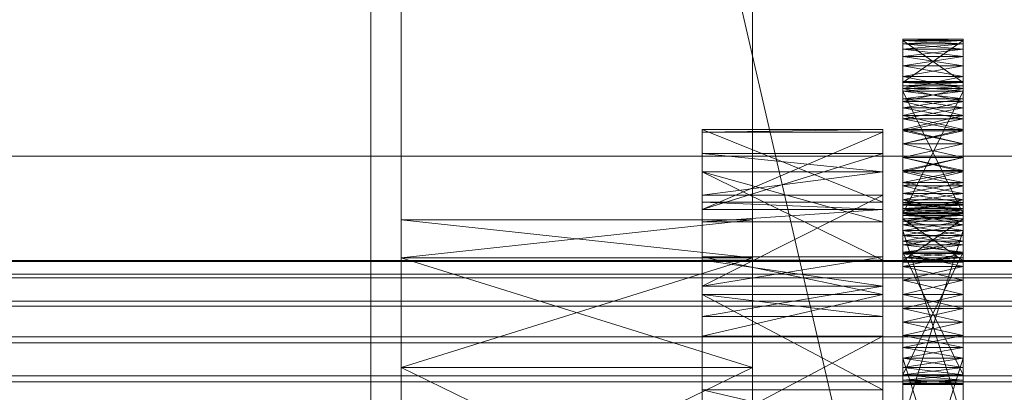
# Model space of a CAD drawing. Header units: millimetres. Extents: x -4738 to 65662, y -68080 to 6847.
# Tile 399 of 656: x 1362 to 1460, y -34294 to -34257. Entities that reach past the tile are written whole.
import ezdxf

# ---------------------------------------------------------------- set-up
doc = ezdxf.new("R2010")
doc.units = ezdxf.units.MM
for name, color, linetype, lineweight in [('COTAS_O', 1, 'Continuous', 0), ('frontal_C03', 7, 'Continuous', 0), ('frontal_secador', 7, 'Continuous', 0)]:
    doc.layers.add(name, color=color, linetype=linetype, lineweight=lineweight)
doc.dimstyles.new('R19_100', dxfattribs={"dimtxt": 250, "dimasz": 150, "dimexe": 150, "dimexo": 80, "dimgap": 100, "dimtad": 1, "dimtih": 1, "dimtoh": 1, "dimdsep": 46, "dimcen": 0.09, "dimadec": 0, "dimazin": 0, "dimtfac": 1, "dimtdec": 4, "dimtofl": 0, "dimtmove": 0, "dimatfit": 3, "dimfxl": 1, "dimtolj": 1, "dimtzin": 0, "dimarcsym": 0})

# ---------------------------------------------------------------- blocks, each defined once
blk = doc.blocks.new('DIM_R31_48')
at = {"layer": 'COTAS_O'}
for p, q in [((-1725, -33700), (-1575, -33655)), ((1725, -33700), (1575, -33655)), ((-1725, -34400), (-1725, -33700)), ((-1725, -33700), (1725, -33700)), ((-1725, -33700), (-1575, -33745)), ((1725, -33700), (1575, -33745)), ((1725, -34400), (1725, -33700))]:
    blk.add_line(p, q, dxfattribs=at)
blk.add_text('3450 O', height=250, dxfattribs=at).set_placement((0, -33600))

msp = doc.modelspace()

# ---------------------------------------------------------------- linework, layer by layer
at = {"layer": 'frontal_C03'}
for p, q in [((1435, -34954.179), (1435, -32259.264)), ((1435, -32263.162), (1435, -34958.077)), ((1435, -35437.51), (1435, -32742.595)), ((1435, -32746.492), (1435, -35441.408)), ((1833.922, -35988), (1415, -34173.45)), ((-1579, -34270.165), (1579, -34270.165)), ((1496, -34280.547), (-1496, -34280.547)), ((1496, -34280.664), (-1496, -34280.664)), ((1496, -34281.93), (-1496, -34281.93)), ((1496, -34282.265), (-1496, -34282.265)), ((1496, -34284.605), (-1496, -34284.605)), ((1496, -34285.106), (-1496, -34285.106)), ((-1496, -34288.163), (1496, -34288.163)), ((1496, -34288.754), (-1496, -34288.754)), ((1496, -34292.063), (-1496, -34292.063)), ((1496, -34292.655), (-1496, -34292.655))]:
    msp.add_line(p, q, dxfattribs=at)
at = {"layer": 'frontal_secador'}
for p, q in [((1400, -36000), (1400, -33000)), ((1397, -35940), (1397, -33075)), ((1400, -36000), (1400, -33075)), ((1400, -34600), (1400, -33075)), ((1400, -35940), (1400, -33075)), ((1400, -34650), (1400, -33075)), ((1400, -36000), (1400, -33250)), ((1450, -34258.5), (1450, -34262.82)), ((1450, -34258.611), (1450, -34258.5)), ((1450, -34258.941), (1450, -34258.5)), ((1450, -34258.5), (1450, -34263.69)), ((1450, -34260.219), (1450, -34258.5)), ((1456, -34258.611), (1450, -34258.5)), ((1456, -34258.5), (1450, -34258.5)), ((1456, -34258.5), (1450, -34258.611)), ((1450, -34262.82), (1450, -34258.611)), ((1450, -34258.611), (1450, -34258.941)), ((1456, -34262.82), (1450, -34258.611)), ((1456, -34258.611), (1450, -34258.611)), ((1456, -34258.611), (1450, -34258.941)), ((1450, -34258.611), (1450, -34259.481)), ((1450, -34263.15), (1450, -34258.611)), ((1450, -34258.611), (1450, -34261.136)), ((1450, -34258.611), (1450, -34266.092)), ((1450, -34266.419), (1450, -34258.611)), ((1450, -34258.611), (1450, -34275.519)), ((1450, -34276.999), (1450, -34258.611)), ((1456, -34258.941), (1450, -34258.611)), ((1456, -34258.611), (1450, -34262.82)), ((1450, -34260.219), (1450, -34258.941)), ((1450, -34258.941), (1450, -34259.481)), ((1456, -34258.941), (1450, -34258.941)), ((1456, -34258.941), (1450, -34259.481)), ((1456, -34259.481), (1450, -34258.941)), ((1456, -34262.82), (1456, -34258.5)), ((1456, -34258.5), (1456, -34258.611)), ((1456, -34258.5), (1456, -34258.941)), ((1456, -34263.69), (1456, -34258.5)), ((1456, -34258.5), (1456, -34260.219)), ((1456, -34258.611), (1456, -34262.82)), ((1456, -34258.941), (1456, -34258.611)), ((1456, -34259.481), (1456, -34258.611)), ((1456, -34258.611), (1456, -34263.15)), ((1456, -34261.136), (1456, -34258.611)), ((1456, -34266.092), (1456, -34258.611)), ((1456, -34258.611), (1456, -34266.419)), ((1456, -34275.519), (1456, -34258.611)), ((1456, -34258.611), (1456, -34276.999)), ((1456, -34258.941), (1456, -34260.219)), ((1456, -34259.481), (1456, -34258.941)), ((1450, -34259.481), (1450, -34260.219)), ((1456, -34259.481), (1450, -34259.481)), ((1456, -34259.481), (1450, -34260.219)), ((1450, -34259.481), (1450, -34261.136)), ((1456, -34260.219), (1450, -34259.481)), ((1456, -34260.219), (1456, -34259.481)), ((1456, -34261.136), (1456, -34259.481)), ((1450, -34262.21), (1450, -34260.219)), ((1450, -34260.219), (1450, -34261.136)), ((1450, -34264.719), (1450, -34260.219)), ((1450, -34260.219), (1450, -34263.69)), ((1450, -34270.281), (1450, -34260.219)), ((1456, -34260.219), (1450, -34260.219)), ((1456, -34260.219), (1450, -34261.136)), ((1456, -34261.136), (1450, -34260.219)), ((1450, -34261.136), (1450, -34262.21)), ((1456, -34261.136), (1450, -34261.136)), ((1456, -34261.136), (1450, -34262.21)), ((1450, -34261.136), (1450, -34263.414)), ((1450, -34261.136), (1450, -34266.092)), ((1456, -34262.21), (1450, -34261.136)), ((1456, -34260.219), (1456, -34262.21)), ((1456, -34261.136), (1456, -34260.219)), ((1456, -34260.219), (1456, -34264.719)), ((1456, -34263.69), (1456, -34260.219)), ((1456, -34260.219), (1456, -34270.281)), ((1456, -34262.21), (1456, -34261.136)), ((1456, -34263.414), (1456, -34261.136)), ((1456, -34266.092), (1456, -34261.136)), ((1450, -34264.719), (1450, -34262.21)), ((1450, -34262.21), (1450, -34263.414)), ((1456, -34262.21), (1450, -34262.21)), ((1456, -34262.21), (1450, -34263.414)), ((1456, -34263.414), (1450, -34262.21)), ((1450, -34262.709), (1450, -34263.15)), ((1450, -34262.82), (1450, -34262.709)), ((1456, -34262.82), (1450, -34262.709)), ((1456, -34262.709), (1450, -34262.709)), ((1456, -34262.709), (1450, -34262.82)), ((1450, -34263.15), (1450, -34262.82)), ((1456, -34263.15), (1450, -34262.82)), ((1456, -34262.82), (1450, -34262.82)), ((1456, -34262.82), (1450, -34263.15)), ((1450, -34262.82), (1450, -34263.69)), ((1450, -34276.643), (1450, -34262.82)), ((1450, -34262.82), (1450, -34267.623)), ((1450, -34281.143), (1450, -34262.82)), ((1450, -34262.82), (1450, -34278.073)), ((1450, -34291.206), (1450, -34262.82)), ((1450, -34263.15), (1450, -34275.906)), ((1450, -34263.69), (1450, -34263.15)), ((1450, -34264.428), (1450, -34263.15)), ((1450, -34263.15), (1450, -34277.561)), ((1450, -34266.419), (1450, -34263.15)), ((1450, -34271.709), (1450, -34263.15)), ((1456, -34263.69), (1450, -34263.15)), ((1456, -34263.15), (1450, -34263.15)), ((1456, -34263.15), (1450, -34263.69)), ((1456, -34262.21), (1456, -34264.719)), ((1456, -34263.414), (1456, -34262.21)), ((1456, -34263.15), (1456, -34262.709)), ((1456, -34262.709), (1456, -34262.82)), ((1456, -34262.82), (1456, -34263.15)), ((1456, -34263.69), (1456, -34262.82)), ((1456, -34262.82), (1456, -34276.643)), ((1456, -34267.623), (1456, -34262.82)), ((1456, -34262.82), (1456, -34281.143)), ((1456, -34278.073), (1456, -34262.82)), ((1456, -34262.82), (1456, -34291.206)), ((1456, -34275.906), (1456, -34263.15)), ((1456, -34263.15), (1456, -34263.69)), ((1456, -34263.15), (1456, -34264.428)), ((1456, -34277.561), (1456, -34263.15)), ((1456, -34263.15), (1456, -34266.419)), ((1456, -34263.15), (1456, -34271.709)), ((1450, -34263.414), (1450, -34264.719)), ((1456, -34263.414), (1450, -34263.414)), ((1456, -34263.414), (1450, -34264.719)), ((1450, -34263.414), (1450, -34266.092)), ((1456, -34264.719), (1450, -34263.414)), ((1450, -34275.906), (1450, -34263.69)), ((1450, -34263.69), (1450, -34264.428)), ((1456, -34275.906), (1450, -34263.69)), ((1456, -34263.69), (1450, -34263.69)), ((1456, -34263.69), (1450, -34264.428)), ((1450, -34263.69), (1450, -34265.345)), ((1450, -34263.69), (1450, -34267.623)), ((1450, -34263.69), (1450, -34273.117)), ((1450, -34263.69), (1450, -34280.598)), ((1450, -34270.281), (1450, -34263.69)), ((1456, -34264.428), (1450, -34263.69)), ((1450, -34276.643), (1450, -34263.69)), ((1456, -34263.69), (1450, -34275.906)), ((1456, -34264.719), (1456, -34263.414)), ((1456, -34266.092), (1456, -34263.414)), ((1456, -34263.69), (1456, -34275.906)), ((1456, -34264.428), (1456, -34263.69)), ((1456, -34265.345), (1456, -34263.69)), ((1456, -34267.623), (1456, -34263.69)), ((1456, -34273.117), (1456, -34263.69)), ((1456, -34280.598), (1456, -34263.69)), ((1456, -34263.69), (1456, -34270.281)), ((1456, -34263.69), (1456, -34276.643)), ((1450, -34266.419), (1450, -34264.428)), ((1450, -34264.428), (1450, -34265.345)), ((1456, -34264.428), (1450, -34264.428)), ((1456, -34264.428), (1450, -34265.345)), ((1456, -34265.345), (1450, -34264.428)), ((1450, -34267.5), (1450, -34264.719)), ((1450, -34264.719), (1450, -34266.092)), ((1450, -34270.281), (1450, -34264.719)), ((1456, -34264.719), (1450, -34264.719)), ((1456, -34264.719), (1450, -34266.092)), ((1456, -34266.092), (1450, -34264.719)), ((1456, -34264.428), (1456, -34266.419)), ((1456, -34265.345), (1456, -34264.428)), ((1456, -34264.719), (1456, -34267.5)), ((1456, -34266.092), (1456, -34264.719)), ((1456, -34264.719), (1456, -34270.281)), ((1450, -34265.345), (1450, -34266.419)), ((1456, -34265.345), (1450, -34265.345)), ((1456, -34265.345), (1450, -34266.419)), ((1450, -34265.345), (1450, -34267.623)), ((1456, -34266.419), (1450, -34265.345)), ((1450, -34266.092), (1450, -34267.5)), ((1456, -34266.092), (1450, -34266.092)), ((1456, -34266.092), (1450, -34267.5)), ((1450, -34266.092), (1450, -34268.908)), ((1450, -34266.092), (1450, -34271.586)), ((1450, -34266.092), (1450, -34275.519)), ((1456, -34267.5), (1450, -34266.092)), ((1456, -34266.419), (1456, -34265.345)), ((1456, -34267.623), (1456, -34265.345)), ((1456, -34267.5), (1456, -34266.092)), ((1456, -34268.908), (1456, -34266.092)), ((1456, -34271.586), (1456, -34266.092)), ((1456, -34275.519), (1456, -34266.092)), ((1450, -34268.928), (1450, -34266.419)), ((1450, -34266.419), (1450, -34267.623)), ((1450, -34271.709), (1450, -34266.419)), ((1456, -34266.419), (1450, -34266.419)), ((1456, -34266.419), (1450, -34267.623)), ((1456, -34267.623), (1450, -34266.419)), ((1450, -34276.999), (1450, -34266.419)), ((1456, -34266.419), (1456, -34268.928)), ((1456, -34267.623), (1456, -34266.419)), ((1456, -34266.419), (1456, -34271.709)), ((1456, -34266.419), (1456, -34276.999)), ((1430, -34274.744), (1430, -34267.5)), ((1430, -34267.5), (1430, -34267.765)), ((1448, -34274.744), (1430, -34267.5)), ((1448, -34267.5), (1430, -34267.5)), ((1448, -34267.5), (1430, -34267.765)), ((1430, -34267.765), (1430, -34274.744)), ((1430, -34267.765), (1430, -34275.473)), ((1448, -34267.765), (1430, -34267.765)), ((1448, -34267.765), (1430, -34275.473)), ((1448, -34267.765), (1448, -34267.5)), ((1448, -34267.5), (1448, -34274.744)), ((1448, -34274.744), (1448, -34267.765)), ((1448, -34275.473), (1448, -34267.765)), ((1450, -34270.281), (1450, -34267.5)), ((1450, -34267.5), (1450, -34268.908)), ((1456, -34267.5), (1450, -34267.5)), ((1456, -34267.5), (1450, -34268.908)), ((1456, -34268.908), (1450, -34267.5)), ((1450, -34267.623), (1450, -34268.928)), ((1456, -34267.623), (1450, -34267.623)), ((1456, -34267.623), (1450, -34268.928)), ((1450, -34267.623), (1450, -34270.301)), ((1450, -34267.623), (1450, -34273.117)), ((1456, -34268.928), (1450, -34267.623)), ((1450, -34267.623), (1450, -34278.073)), ((1456, -34267.5), (1456, -34270.281)), ((1456, -34268.908), (1456, -34267.5)), ((1456, -34268.928), (1456, -34267.623)), ((1456, -34270.301), (1456, -34267.623)), ((1456, -34273.117), (1456, -34267.623)), ((1456, -34278.073), (1456, -34267.623)), ((1450, -34268.908), (1450, -34270.281)), ((1456, -34268.908), (1450, -34268.908)), ((1456, -34268.908), (1450, -34270.281)), ((1450, -34268.908), (1450, -34271.586)), ((1456, -34270.281), (1450, -34268.908)), ((1450, -34271.709), (1450, -34268.928)), ((1450, -34268.928), (1450, -34270.301)), ((1456, -34268.928), (1450, -34268.928)), ((1456, -34268.928), (1450, -34270.301)), ((1456, -34270.301), (1450, -34268.928)), ((1456, -34270.281), (1456, -34268.908)), ((1456, -34271.586), (1456, -34268.908)), ((1456, -34268.928), (1456, -34271.709)), ((1456, -34270.301), (1456, -34268.928)), ((1430, -34269.876), (1430, -34280.514)), ((1430, -34271.709), (1430, -34269.876)), ((1430, -34269.876), (1430, -34275.473)), ((1448, -34271.709), (1430, -34269.876)), ((1448, -34269.876), (1430, -34269.876)), ((1448, -34269.876), (1430, -34275.473)), ((1448, -34280.514), (1448, -34269.876)), ((1448, -34269.876), (1448, -34271.709)), ((1448, -34275.473), (1448, -34269.876)), ((1450, -34272.79), (1450, -34270.281)), ((1450, -34270.281), (1450, -34271.586)), ((1450, -34274.781), (1450, -34270.281)), ((1450, -34280.598), (1450, -34270.281)), ((1456, -34270.281), (1450, -34270.281)), ((1456, -34270.281), (1450, -34271.586)), ((1456, -34271.586), (1450, -34270.281)), ((1450, -34270.301), (1450, -34271.709)), ((1456, -34270.301), (1450, -34270.301)), ((1456, -34270.301), (1450, -34271.709)), ((1450, -34270.301), (1450, -34273.117)), ((1456, -34271.709), (1450, -34270.301)), ((1456, -34270.281), (1456, -34272.79)), ((1456, -34271.586), (1456, -34270.281)), ((1456, -34270.281), (1456, -34274.781)), ((1456, -34270.281), (1456, -34280.598)), ((1456, -34271.709), (1456, -34270.301)), ((1456, -34273.117), (1456, -34270.301)), ((1430, -34280.514), (1430, -34271.709)), ((1430, -34276.683), (1430, -34271.709)), ((1430, -34271.709), (1430, -34274.046)), ((1448, -34280.514), (1430, -34271.709)), ((1448, -34271.709), (1430, -34271.709)), ((1448, -34276.683), (1430, -34271.709)), ((1448, -34271.709), (1430, -34274.046)), ((1448, -34271.709), (1448, -34280.514)), ((1448, -34274.046), (1448, -34271.709)), ((1448, -34271.709), (1448, -34276.683)), ((1450, -34271.586), (1450, -34272.79)), ((1456, -34271.586), (1450, -34271.586)), ((1456, -34271.586), (1450, -34272.79)), ((1450, -34271.586), (1450, -34273.864)), ((1450, -34271.586), (1450, -34275.519)), ((1456, -34272.79), (1450, -34271.586)), ((1450, -34274.49), (1450, -34271.709)), ((1450, -34271.709), (1450, -34273.117)), ((1450, -34276.999), (1450, -34271.709)), ((1450, -34292.814), (1450, -34271.709)), ((1450, -34271.709), (1450, -34277.561)), ((1456, -34271.709), (1450, -34271.709)), ((1456, -34271.709), (1450, -34273.117)), ((1456, -34273.117), (1450, -34271.709)), ((1456, -34272.79), (1456, -34271.586)), ((1456, -34273.864), (1456, -34271.586)), ((1456, -34275.519), (1456, -34271.586)), ((1456, -34271.709), (1456, -34274.49)), ((1456, -34273.117), (1456, -34271.709)), ((1456, -34271.709), (1456, -34276.999)), ((1456, -34271.709), (1456, -34292.814)), ((1456, -34277.561), (1456, -34271.709)), ((1450, -34274.781), (1450, -34272.79)), ((1450, -34272.79), (1450, -34273.864)), ((1456, -34272.79), (1450, -34272.79)), ((1456, -34272.79), (1450, -34273.864)), ((1456, -34273.864), (1450, -34272.79)), ((1456, -34272.79), (1456, -34274.781)), ((1456, -34273.864), (1456, -34272.79)), ((1450, -34273.117), (1450, -34274.49)), ((1456, -34273.117), (1450, -34273.117)), ((1456, -34273.117), (1450, -34274.49)), ((1450, -34273.117), (1450, -34275.795)), ((1450, -34273.117), (1450, -34278.073)), ((1450, -34273.117), (1450, -34280.598)), ((1456, -34274.49), (1450, -34273.117)), ((1450, -34273.864), (1450, -34274.781)), ((1456, -34273.864), (1450, -34273.864)), ((1456, -34273.864), (1450, -34274.781)), ((1450, -34273.864), (1450, -34275.519)), ((1456, -34274.781), (1450, -34273.864)), ((1456, -34274.49), (1456, -34273.117)), ((1456, -34275.795), (1456, -34273.117)), ((1456, -34278.073), (1456, -34273.117)), ((1456, -34280.598), (1456, -34273.117)), ((1456, -34274.781), (1456, -34273.864)), ((1456, -34275.519), (1456, -34273.864)), ((1430, -34274.046), (1430, -34276.683)), ((1430, -34274.046), (1430, -34283.11)), ((1448, -34274.046), (1430, -34274.046)), ((1448, -34274.046), (1430, -34283.11)), ((1430, -34275.473), (1430, -34274.744)), ((1448, -34275.473), (1430, -34274.744)), ((1448, -34274.744), (1430, -34274.744)), ((1448, -34276.683), (1448, -34274.046)), ((1448, -34283.11), (1448, -34274.046)), ((1448, -34274.744), (1448, -34275.473)), ((1450, -34276.999), (1450, -34274.49)), ((1450, -34274.49), (1450, -34275.795)), ((1456, -34274.49), (1450, -34274.49)), ((1456, -34274.49), (1450, -34275.795)), ((1456, -34275.795), (1450, -34274.49)), ((1450, -34276.059), (1450, -34274.781)), ((1450, -34274.781), (1450, -34275.519)), ((1450, -34280.598), (1450, -34274.781)), ((1456, -34274.781), (1450, -34274.781)), ((1456, -34274.781), (1450, -34275.519)), ((1456, -34275.519), (1450, -34274.781)), ((1450, -34274.925), (1450, -34275.365)), ((1450, -34275.035), (1450, -34274.925)), ((1450, -34274.925), (1450, -34276.643)), ((1450, -34274.925), (1450, -34298.865)), ((1450, -34281.143), (1450, -34274.925)), ((1456, -34275.035), (1450, -34274.925)), ((1456, -34274.925), (1450, -34274.925)), ((1456, -34274.925), (1450, -34275.035)), ((1456, -34274.49), (1456, -34276.999)), ((1456, -34275.795), (1456, -34274.49)), ((1456, -34274.781), (1456, -34276.059)), ((1456, -34275.519), (1456, -34274.781)), ((1456, -34274.781), (1456, -34280.598)), ((1456, -34275.365), (1456, -34274.925)), ((1456, -34274.925), (1456, -34275.035)), ((1456, -34276.643), (1456, -34274.925)), ((1456, -34298.865), (1456, -34274.925)), ((1456, -34274.925), (1456, -34281.143)), ((1430, -34275.473), (1430, -34280.514)), ((1430, -34275.473), (1430, -34283.11)), ((1430, -34275.473), (1430, -34276.683)), ((1430, -34297.639), (1430, -34275.473)), ((1448, -34275.473), (1430, -34275.473)), ((1448, -34275.473), (1430, -34276.683)), ((1448, -34280.514), (1448, -34275.473)), ((1448, -34283.11), (1448, -34275.473)), ((1448, -34276.683), (1448, -34275.473)), ((1448, -34275.473), (1448, -34297.639)), ((1450, -34275.365), (1450, -34275.035)), ((1456, -34275.365), (1450, -34275.035)), ((1456, -34275.035), (1450, -34275.035)), ((1456, -34275.035), (1450, -34275.365)), ((1450, -34275.035), (1450, -34275.906)), ((1450, -34275.035), (1450, -34277.561)), ((1450, -34275.365), (1450, -34276.643)), ((1450, -34275.906), (1450, -34275.365)), ((1456, -34275.906), (1450, -34275.365)), ((1456, -34275.365), (1450, -34275.365)), ((1456, -34275.365), (1450, -34275.906)), ((1450, -34275.519), (1450, -34276.059)), ((1456, -34275.519), (1450, -34275.519)), ((1456, -34275.519), (1450, -34276.059)), ((1450, -34275.519), (1450, -34276.389)), ((1450, -34275.519), (1450, -34280.709)), ((1450, -34275.519), (1450, -34280.269)), ((1450, -34275.519), (1450, -34276.999)), ((1456, -34276.059), (1450, -34275.519)), ((1450, -34275.795), (1450, -34276.999)), ((1456, -34275.795), (1450, -34275.795)), ((1456, -34275.795), (1450, -34276.999)), ((1450, -34275.795), (1450, -34278.073)), ((1456, -34276.999), (1450, -34275.795)), ((1450, -34276.643), (1450, -34275.906)), ((1456, -34276.643), (1450, -34275.906)), ((1456, -34275.906), (1450, -34275.906)), ((1456, -34275.906), (1450, -34276.643)), ((1450, -34275.906), (1450, -34277.561)), ((1450, -34297.66), (1450, -34275.906)), ((1450, -34302.95), (1450, -34275.906)), ((1450, -34275.906), (1450, -34288.01)), ((1450, -34311.51), (1450, -34275.906)), ((1456, -34275.035), (1456, -34275.365)), ((1456, -34275.906), (1456, -34275.035)), ((1456, -34277.561), (1456, -34275.035)), ((1456, -34276.643), (1456, -34275.365)), ((1456, -34275.365), (1456, -34275.906)), ((1456, -34276.059), (1456, -34275.519)), ((1456, -34276.389), (1456, -34275.519)), ((1456, -34280.709), (1456, -34275.519)), ((1456, -34280.269), (1456, -34275.519)), ((1456, -34276.999), (1456, -34275.519)), ((1456, -34276.999), (1456, -34275.795)), ((1456, -34278.073), (1456, -34275.795)), ((1456, -34275.906), (1456, -34276.643)), ((1456, -34277.561), (1456, -34275.906)), ((1456, -34275.906), (1456, -34297.66)), ((1456, -34275.906), (1456, -34302.95)), ((1456, -34288.01), (1456, -34275.906)), ((1456, -34275.906), (1456, -34311.51)), ((1400, -34280.269), (1400, -34276.5)), ((1435, -34280.269), (1400, -34276.5)), ((1435, -34276.5), (1400, -34276.5)), ((1435, -34276.5), (1400, -34280.269)), ((1430, -34283.11), (1430, -34276.683)), ((1448, -34276.683), (1430, -34276.683)), ((1435, -34280.269), (1435, -34276.5)), ((1448, -34276.683), (1448, -34283.11)), ((1450, -34280.598), (1450, -34276.059)), ((1450, -34276.059), (1450, -34276.389)), ((1456, -34276.059), (1450, -34276.059)), ((1456, -34276.059), (1450, -34276.389)), ((1456, -34276.389), (1450, -34276.059)), ((1450, -34276.389), (1450, -34280.598)), ((1456, -34276.389), (1450, -34276.389)), ((1456, -34276.389), (1450, -34280.598)), ((1450, -34276.389), (1450, -34280.709)), ((1456, -34280.598), (1450, -34276.389)), ((1450, -34276.643), (1450, -34296.587)), ((1450, -34277.561), (1450, -34276.643)), ((1450, -34278.635), (1450, -34276.643)), ((1450, -34276.643), (1450, -34298.865)), ((1450, -34281.143), (1450, -34276.643)), ((1456, -34277.561), (1450, -34276.643)), ((1456, -34276.643), (1450, -34276.643)), ((1456, -34276.643), (1450, -34277.561)), ((1456, -34276.059), (1456, -34280.598)), ((1456, -34276.389), (1456, -34276.059)), ((1456, -34280.598), (1456, -34276.389)), ((1456, -34280.709), (1456, -34276.389)), ((1456, -34296.587), (1456, -34276.643)), ((1456, -34276.643), (1456, -34277.561)), ((1456, -34276.643), (1456, -34278.635)), ((1456, -34298.865), (1456, -34276.643)), ((1456, -34276.643), (1456, -34281.143)), ((1450, -34278.99), (1450, -34276.999)), ((1450, -34276.999), (1450, -34278.073)), ((1450, -34292.814), (1450, -34276.999)), ((1456, -34276.999), (1450, -34276.999)), ((1456, -34276.999), (1450, -34278.073)), ((1456, -34278.073), (1450, -34276.999)), ((1450, -34280.269), (1450, -34276.999)), ((1450, -34296.587), (1450, -34277.561)), ((1450, -34277.561), (1450, -34278.635)), ((1456, -34296.587), (1450, -34277.561)), ((1456, -34277.561), (1450, -34277.561)), ((1456, -34277.561), (1450, -34278.635)), ((1450, -34277.561), (1450, -34279.839)), ((1450, -34277.561), (1450, -34282.517)), ((1450, -34277.561), (1450, -34288.01)), ((1450, -34277.561), (1450, -34292.814)), ((1456, -34278.635), (1450, -34277.561)), ((1450, -34297.66), (1450, -34277.561)), ((1456, -34277.561), (1450, -34296.587)), ((1456, -34276.999), (1456, -34278.99)), ((1456, -34278.073), (1456, -34276.999)), ((1456, -34276.999), (1456, -34292.814)), ((1456, -34276.999), (1456, -34280.269)), ((1456, -34277.561), (1456, -34296.587)), ((1456, -34278.635), (1456, -34277.561)), ((1456, -34279.839), (1456, -34277.561)), ((1456, -34282.517), (1456, -34277.561)), ((1456, -34288.01), (1456, -34277.561)), ((1456, -34292.814), (1456, -34277.561)), ((1456, -34277.561), (1456, -34297.66)), ((1450, -34278.073), (1450, -34278.99)), ((1456, -34278.073), (1450, -34278.073)), ((1456, -34278.073), (1450, -34278.99)), ((1450, -34278.073), (1450, -34279.728)), ((1450, -34278.073), (1450, -34280.598)), ((1456, -34278.99), (1450, -34278.073)), ((1450, -34278.073), (1450, -34292.484)), ((1450, -34278.073), (1450, -34292.925)), ((1450, -34278.073), (1450, -34291.206)), ((1450, -34281.143), (1450, -34278.635)), ((1450, -34278.635), (1450, -34279.839)), ((1456, -34278.635), (1450, -34278.635)), ((1456, -34278.635), (1450, -34279.839)), ((1456, -34279.839), (1450, -34278.635)), ((1456, -34278.99), (1456, -34278.073)), ((1456, -34279.728), (1456, -34278.073)), ((1456, -34280.598), (1456, -34278.073)), ((1456, -34292.484), (1456, -34278.073)), ((1456, -34292.925), (1456, -34278.073)), ((1456, -34291.206), (1456, -34278.073)), ((1456, -34278.635), (1456, -34281.143)), ((1456, -34279.839), (1456, -34278.635)), ((1450, -34291.944), (1450, -34278.99)), ((1450, -34278.99), (1450, -34279.728)), ((1450, -34292.814), (1450, -34278.99)), ((1456, -34278.99), (1450, -34278.99)), ((1456, -34278.99), (1450, -34279.728)), ((1456, -34279.728), (1450, -34278.99)), ((1450, -34280.269), (1450, -34278.99)), ((1450, -34279.728), (1450, -34291.944)), ((1456, -34279.728), (1450, -34279.728)), ((1456, -34279.728), (1450, -34291.944)), ((1450, -34279.728), (1450, -34280.598)), ((1450, -34280.269), (1450, -34279.728)), ((1456, -34280.269), (1450, -34279.728)), ((1456, -34279.728), (1450, -34280.269)), ((1450, -34279.728), (1450, -34292.484)), ((1456, -34291.944), (1450, -34279.728)), ((1450, -34279.839), (1450, -34281.143)), ((1456, -34279.839), (1450, -34279.839)), ((1456, -34279.839), (1450, -34281.143)), ((1450, -34279.839), (1450, -34282.517)), ((1456, -34281.143), (1450, -34279.839)), ((1456, -34278.99), (1456, -34291.944)), ((1456, -34279.728), (1456, -34278.99)), ((1456, -34278.99), (1456, -34292.814)), ((1456, -34278.99), (1456, -34280.269)), ((1456, -34291.944), (1456, -34279.728)), ((1456, -34280.598), (1456, -34279.728)), ((1456, -34279.728), (1456, -34280.269)), ((1456, -34292.484), (1456, -34279.728)), ((1456, -34281.143), (1456, -34279.839)), ((1456, -34282.517), (1456, -34279.839)), ((1400, -34280.269), (1400, -34308.24)), ((1400, -34291.206), (1400, -34280.269)), ((1400, -34353.5), (1400, -34280.269)), ((1400, -34320.33), (1400, -34280.269)), ((1400, -34314.507), (1400, -34280.269)), ((1400, -34312.5), (1400, -34280.269)), ((1435, -34291.206), (1400, -34280.269)), ((1435, -34280.269), (1400, -34280.269)), ((1435, -34280.269), (1400, -34291.206)), ((1430, -34280.173), (1430, -34293.428)), ((1430, -34283.925), (1430, -34280.173)), ((1430, -34280.173), (1430, -34283.11)), ((1448, -34283.925), (1430, -34280.173)), ((1448, -34280.173), (1430, -34280.173)), ((1448, -34280.173), (1430, -34283.11)), ((1430, -34283.11), (1430, -34280.514)), ((1448, -34283.11), (1430, -34280.514)), ((1448, -34280.514), (1430, -34280.514)), ((1435, -34308.24), (1435, -34280.269)), ((1435, -34280.269), (1435, -34291.206)), ((1435, -34280.269), (1435, -34353.5)), ((1435, -34280.269), (1435, -34320.33)), ((1435, -34280.269), (1435, -34314.507)), ((1435, -34280.269), (1435, -34312.5)), ((1448, -34293.428), (1448, -34280.173)), ((1448, -34280.173), (1448, -34283.925)), ((1448, -34283.11), (1448, -34280.173)), ((1448, -34280.514), (1448, -34283.11)), ((1450, -34280.598), (1450, -34280.269)), ((1456, -34280.598), (1450, -34280.269)), ((1456, -34280.269), (1450, -34280.269)), ((1450, -34280.709), (1450, -34280.269)), ((1456, -34280.269), (1450, -34280.598)), ((1450, -34280.598), (1450, -34280.709)), ((1450, -34280.598), (1456, -34280.598)), ((1456, -34280.598), (1450, -34280.709)), ((1456, -34280.709), (1450, -34280.598)), ((1456, -34280.709), (1450, -34280.709)), ((1456, -34280.269), (1456, -34280.598)), ((1456, -34280.269), (1456, -34280.709)), ((1456, -34280.598), (1456, -34280.709)), ((1450, -34283.925), (1450, -34281.143)), ((1450, -34281.143), (1450, -34282.517)), ((1450, -34286.706), (1450, -34281.143)), ((1450, -34310.969), (1450, -34281.143)), ((1450, -34281.143), (1450, -34298.865)), ((1456, -34281.143), (1450, -34281.143)), ((1456, -34281.143), (1450, -34282.517)), ((1456, -34282.517), (1450, -34281.143)), ((1450, -34291.206), (1450, -34281.143)), ((1456, -34281.143), (1456, -34283.925)), ((1456, -34282.517), (1456, -34281.143)), ((1456, -34281.143), (1456, -34286.706)), ((1456, -34281.143), (1456, -34310.969)), ((1456, -34298.865), (1456, -34281.143)), ((1456, -34281.143), (1456, -34291.206)), ((1450, -34282.517), (1450, -34283.925)), ((1456, -34282.517), (1450, -34282.517)), ((1456, -34282.517), (1450, -34283.925)), ((1450, -34282.517), (1450, -34285.332)), ((1450, -34282.517), (1450, -34288.01)), ((1456, -34283.925), (1450, -34282.517)), ((1456, -34283.925), (1456, -34282.517)), ((1456, -34285.332), (1456, -34282.517)), ((1456, -34288.01), (1456, -34282.517)), ((1430, -34283.11), (1430, -34293.428)), ((1430, -34283.11), (1430, -34297.639)), ((1430, -34283.11), (1430, -34286.141)), ((1430, -34283.11), (1430, -34317.635)), ((1430, -34283.11), (1430, -34365.858)), ((1448, -34283.11), (1430, -34283.11)), ((1448, -34283.11), (1430, -34286.141)), ((1448, -34293.428), (1448, -34283.11)), ((1448, -34297.639), (1448, -34283.11)), ((1448, -34286.141), (1448, -34283.11)), ((1448, -34317.635), (1448, -34283.11)), ((1448, -34365.858), (1448, -34283.11)), ((1430, -34293.428), (1430, -34283.925)), ((1430, -34286.141), (1430, -34283.925)), ((1430, -34283.925), (1430, -34288.105)), ((1448, -34293.428), (1430, -34283.925)), ((1448, -34283.925), (1430, -34283.925)), ((1448, -34286.141), (1430, -34283.925)), ((1448, -34283.925), (1430, -34288.105)), ((1448, -34283.925), (1448, -34293.428)), ((1448, -34288.105), (1448, -34283.925)), ((1448, -34283.925), (1448, -34286.141)), ((1450, -34286.706), (1450, -34283.925)), ((1450, -34283.925), (1450, -34285.332)), ((1456, -34283.925), (1450, -34283.925)), ((1456, -34283.925), (1450, -34285.332)), ((1456, -34285.332), (1450, -34283.925)), ((1456, -34283.925), (1456, -34286.706)), ((1456, -34285.332), (1456, -34283.925)), ((1450, -34285.332), (1450, -34286.706)), ((1456, -34285.332), (1450, -34285.332)), ((1456, -34285.332), (1450, -34286.706)), ((1450, -34285.332), (1450, -34288.01)), ((1456, -34286.706), (1450, -34285.332)), ((1456, -34286.706), (1456, -34285.332)), ((1456, -34288.01), (1456, -34285.332)), ((1430, -34288.105), (1430, -34286.141)), ((1430, -34297.639), (1430, -34286.141)), ((1448, -34286.141), (1430, -34286.141)), ((1448, -34286.141), (1448, -34288.105)), ((1448, -34286.141), (1448, -34297.639)), ((1450, -34289.215), (1450, -34286.706)), ((1450, -34286.706), (1450, -34288.01)), ((1450, -34310.969), (1450, -34286.706)), ((1456, -34286.706), (1450, -34286.706)), ((1456, -34286.706), (1450, -34288.01)), ((1456, -34288.01), (1450, -34286.706)), ((1450, -34291.206), (1450, -34286.706)), ((1456, -34286.706), (1456, -34289.215)), ((1456, -34288.01), (1456, -34286.706)), ((1456, -34286.706), (1456, -34310.969)), ((1456, -34286.706), (1456, -34291.206)), ((1430, -34288.105), (1430, -34297.639)), ((1448, -34288.105), (1430, -34288.105)), ((1448, -34288.105), (1430, -34297.639)), ((1448, -34297.639), (1448, -34288.105)), ((1450, -34288.01), (1450, -34289.215)), ((1456, -34288.01), (1450, -34288.01)), ((1456, -34288.01), (1450, -34289.215)), ((1450, -34288.01), (1450, -34290.288)), ((1450, -34288.01), (1450, -34291.944)), ((1450, -34288.01), (1450, -34292.814)), ((1456, -34289.215), (1450, -34288.01)), ((1450, -34288.01), (1450, -34310.232)), ((1450, -34288.01), (1450, -34311.51)), ((1456, -34289.215), (1456, -34288.01)), ((1456, -34290.288), (1456, -34288.01)), ((1456, -34291.944), (1456, -34288.01)), ((1456, -34292.814), (1456, -34288.01)), ((1456, -34310.232), (1456, -34288.01)), ((1456, -34311.51), (1456, -34288.01)), ((1450, -34309.314), (1450, -34289.215)), ((1450, -34289.215), (1450, -34290.288)), ((1450, -34310.969), (1450, -34289.215)), ((1456, -34289.215), (1450, -34289.215)), ((1456, -34289.215), (1450, -34290.288)), ((1456, -34290.288), (1450, -34289.215)), ((1450, -34291.206), (1450, -34289.215)), ((1456, -34289.215), (1456, -34309.314)), ((1456, -34290.288), (1456, -34289.215)), ((1456, -34289.215), (1456, -34310.969)), ((1456, -34289.215), (1456, -34291.206)), ((1450, -34290.288), (1450, -34309.314)), ((1456, -34290.288), (1450, -34290.288)), ((1456, -34290.288), (1450, -34309.314)), ((1450, -34290.288), (1450, -34291.944)), ((1450, -34291.206), (1450, -34290.288)), ((1456, -34291.206), (1450, -34290.288)), ((1456, -34290.288), (1450, -34291.206)), ((1450, -34290.288), (1450, -34310.232)), ((1456, -34309.314), (1450, -34290.288)), ((1456, -34309.314), (1456, -34290.288)), ((1456, -34291.944), (1456, -34290.288)), ((1456, -34290.288), (1456, -34291.206)), ((1456, -34310.232), (1456, -34290.288)), ((1400, -34308.24), (1400, -34291.206)), ((1435, -34308.24), (1400, -34291.206)), ((1435, -34291.206), (1400, -34291.206)), ((1435, -34291.206), (1400, -34308.24)), ((1435, -34291.206), (1435, -34308.24)), ((1450, -34291.944), (1450, -34291.206)), ((1456, -34291.944), (1450, -34291.206)), ((1456, -34291.206), (1450, -34291.206)), ((1450, -34292.484), (1450, -34291.206)), ((1450, -34292.925), (1450, -34291.206)), ((1456, -34291.206), (1450, -34291.944)), ((1456, -34291.206), (1456, -34291.944)), ((1456, -34291.206), (1456, -34292.484)), ((1456, -34291.206), (1456, -34292.925)), ((1450, -34292.814), (1450, -34291.944)), ((1450, -34291.944), (1450, -34292.484)), ((1450, -34291.944), (1456, -34291.944)), ((1456, -34291.944), (1450, -34292.484)), ((1456, -34292.484), (1450, -34291.944)), ((1450, -34292.484), (1450, -34292.814)), ((1456, -34292.484), (1450, -34292.484)), ((1456, -34292.484), (1450, -34292.814)), ((1456, -34292.814), (1450, -34292.484)), ((1450, -34292.925), (1450, -34292.484)), ((1456, -34291.944), (1456, -34292.814)), ((1456, -34292.484), (1456, -34291.944)), ((1456, -34292.814), (1456, -34292.484)), ((1456, -34292.484), (1456, -34292.925)), ((1430, -34297.639), (1430, -34293.428)), ((1448, -34297.639), (1430, -34293.428)), ((1448, -34293.428), (1430, -34293.428)), ((1448, -34293.428), (1448, -34297.639)), ((1450, -34292.814), (1450, -34292.925)), ((1456, -34292.814), (1450, -34292.814)), ((1456, -34292.814), (1450, -34292.925)), ((1456, -34292.925), (1450, -34292.814)), ((1456, -34292.925), (1450, -34292.925)), ((1456, -34292.814), (1456, -34292.925))]:
    msp.add_line(p, q, dxfattribs=at)

# ---------------------------------------------------------------- dimensions: what is measured, and where the dimension line sits
at = {"layer": 'COTAS_O'}
dim = msp.add_aligned_dim(p1=(-1725, -34400), p2=(1725, -34400), distance=700, text='<> O', dimstyle='R19_100', dxfattribs=at)
dim.commit()
dim.dimension.update_dxf_attribs({"geometry": 'DIM_R31_48', "text_midpoint": (0, -33700)})

doc.saveas('drawing.dxf')
